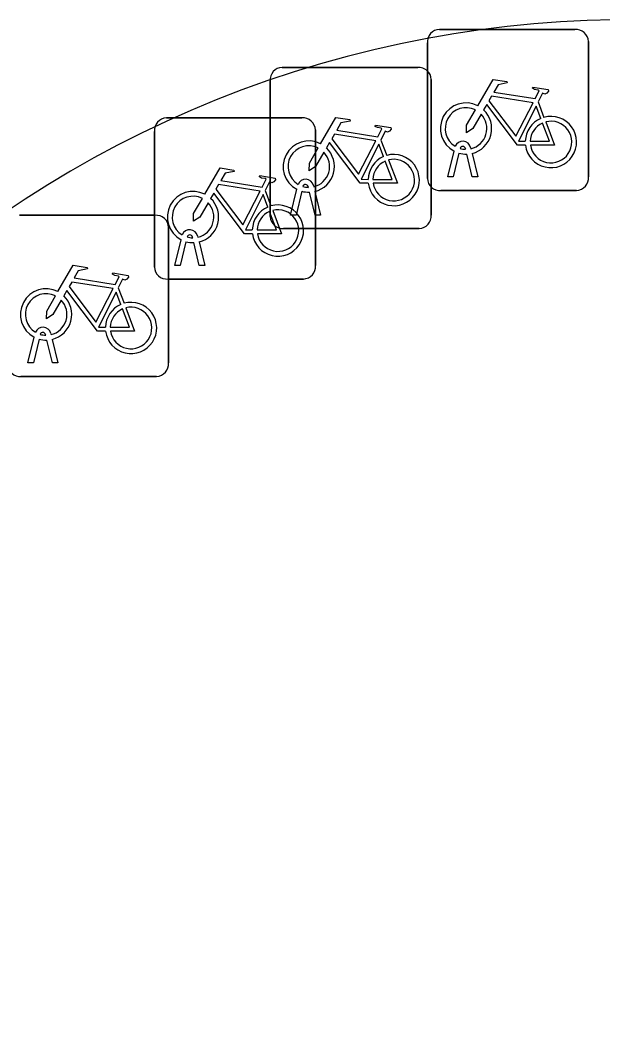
# Model space of a CAD drawing. Extents: x 161087 to 161926, y 382572 to 383873.
# Drawn here: x 161613.46 to 161617.07, y 382795.11 to 382801.3 of the extents above; entities that cross this region are included whole.
import ezdxf

# ---------------------------------------------------------------- set-up
doc = ezdxf.new("R2010")
doc.units = 0
for name, color, linetype in [('IMGEO_Fietsenrek', 7, 'Continuous'), ('IMGEO_Groenvoorziening', 7, 'Continuous'), ('IMGEO_Voetpad_open', 7, 'Continuous')]:
    doc.layers.add(name, color=color, linetype=linetype)

msp = doc.modelspace()

# ---------------------------------------------------------------- linework, layer by layer
at = {"layer": 'IMGEO_Fietsenrek'}
for p, q in [((161616.0629, 382801.2465), (161616.9038, 382801.2465)), ((161616.9038, 382801.2465), (161616.0629, 382801.2465)), ((161616.9875, 382801.1721), (161616.9875, 382800.3312)), ((161616.9875, 382800.3312), (161616.9875, 382801.1721)), ((161615.9885, 382800.3219), (161615.9885, 382801.1628)), ((161615.9885, 382801.1628), (161615.9885, 382800.3219)), ((161615.0879, 382801.0105), (161615.9288, 382801.0105)), ((161615.9288, 382801.0105), (161615.0879, 382801.0105)), ((161615.0135, 382800.0859), (161615.0135, 382800.9268)), ((161615.0135, 382800.9268), (161615.0135, 382800.0859)), ((161616.0125, 382800.9361), (161616.0125, 382800.0952)), ((161616.0125, 382800.0952), (161616.0125, 382800.9361)), ((161616.6752, 382800.7962), (161616.7115, 382800.701)), ((161614.3699, 382800.6975), (161615.2108, 382800.6975)), ((161615.2108, 382800.6975), (161614.3699, 382800.6975)), ((161614.2955, 382799.7729), (161614.2955, 382800.6138)), ((161614.2955, 382800.6138), (161614.2955, 382799.7729)), ((161615.2945, 382800.6231), (161615.2945, 382799.7822)), ((161615.2945, 382799.7822), (161615.2945, 382800.6231)), ((161615.7002, 382800.5602), (161615.7365, 382800.465)), ((161616.1155, 382800.3313), (161616.1538, 382800.4913)), ((161616.2259, 382800.5029), (161616.2249, 382800.5072)), ((161616.2566, 382800.5144), (161616.2584, 382800.5065)), ((161616.1842, 382800.4791), (161616.1489, 382800.3313)), ((161616.267, 382800.3313), (161616.2331, 382800.473)), ((161616.2654, 382800.4773), (161616.3004, 382800.3313)), ((161616.1489, 382800.3313), (161616.1155, 382800.3313)), ((161616.3004, 382800.3313), (161616.267, 382800.3313)), ((161614.9822, 382800.2472), (161615.0185, 382800.152)), ((161615.1405, 382800.0953), (161615.1788, 382800.2553)), ((161615.2092, 382800.2431), (161615.1739, 382800.0953)), ((161615.2509, 382800.2669), (161615.2499, 382800.2712)), ((161615.2816, 382800.2784), (161615.2834, 382800.2705)), ((161615.2904, 382800.2413), (161615.3254, 382800.0953)), ((161616.9131, 382800.2475), (161616.0722, 382800.2475)), ((161616.0722, 382800.2475), (161616.9131, 382800.2475)), ((161615.292, 382800.0953), (161615.2581, 382800.237)), ((161613.4589, 382800.0935), (161614.2998, 382800.0935)), ((161614.2998, 382800.0935), (161613.4589, 382800.0935)), ((161615.1739, 382800.0953), (161615.1405, 382800.0953)), ((161615.3254, 382800.0953), (161615.292, 382800.0953)), ((161614.3835, 382800.0191), (161614.3835, 382799.1782)), ((161614.3835, 382799.1782), (161614.3835, 382800.0191)), ((161615.9381, 382800.0115), (161615.0972, 382800.0115)), ((161615.0972, 382800.0115), (161615.9381, 382800.0115)), ((161614.4225, 382799.7823), (161614.4608, 382799.9423)), ((161614.4912, 382799.9301), (161614.4559, 382799.7823)), ((161614.5329, 382799.9539), (161614.5319, 382799.9582)), ((161614.5636, 382799.9654), (161614.5654, 382799.9575)), ((161614.5724, 382799.9283), (161614.6074, 382799.7823)), ((161614.574, 382799.7823), (161614.5401, 382799.924)), ((161614.4559, 382799.7823), (161614.4225, 382799.7823)), ((161614.6074, 382799.7823), (161614.574, 382799.7823)), ((161615.2201, 382799.6985), (161614.3792, 382799.6985)), ((161614.3792, 382799.6985), (161615.2201, 382799.6985)), ((161614.0712, 382799.6432), (161614.1075, 382799.548)), ((161613.5115, 382799.1783), (161613.5498, 382799.3383)), ((161613.5802, 382799.3261), (161613.5449, 382799.1783)), ((161613.6219, 382799.3499), (161613.6209, 382799.3542)), ((161613.663, 382799.1783), (161613.6291, 382799.32)), ((161613.6526, 382799.3614), (161613.6544, 382799.3535)), ((161613.6614, 382799.3243), (161613.6964, 382799.1783)), ((161613.5449, 382799.1783), (161613.5115, 382799.1783)), ((161613.6964, 382799.1783), (161613.663, 382799.1783)), ((161614.3091, 382799.0945), (161613.4682, 382799.0945)), ((161613.4682, 382799.0945), (161614.3091, 382799.0945))]:
    msp.add_line(p, q, dxfattribs=at)
for points in [[(161616.3011, 382800.7732), (161616.3958, 382800.9367), (161616.482, 382800.9229), (161616.4837, 382800.9142), (161616.4276, 382800.9033), (161616.4014, 382800.858), (161616.6566, 382800.8172)], [(161616.6566, 382800.8172), (161616.6816, 382800.866), (161616.6765, 382800.87), (161616.6533, 382800.8737), (161616.6406, 382800.8812), (161616.6396, 382800.8843), (161616.6418, 382800.8889), (161616.7366, 382800.8738), (161616.7389, 382800.8635), (161616.7295, 382800.8511), (161616.7171, 382800.8447), (161616.7026, 382800.8509), (161616.6752, 382800.7962)], [(161616.6437, 382800.792), (161616.3869, 382800.833), (161616.3702, 382800.8042), (161616.5372, 382800.5839), (161616.6437, 382800.792)], [(161616.3218, 382800.7207), (161616.2702, 382800.6315), (161616.2303, 382800.6055), (161616.2315, 382800.653), (161616.286, 382800.7472)], [(161616.5968, 382800.5285), (161616.5471, 382800.5286), (161616.3564, 382800.7803), (161616.3374, 382800.7475)], [(161616.6917, 382800.694), (161616.6624, 382800.7708), (161616.553, 382800.5527), (161616.5957, 382800.5526)], [(161615.3261, 382800.5372), (161615.4208, 382800.7007), (161615.507, 382800.6869), (161615.5087, 382800.6782), (161615.4526, 382800.6673), (161615.4264, 382800.622), (161615.6816, 382800.5812)], [(161616.7222, 382800.6728), (161616.7772, 382800.5282), (161616.6271, 382800.5285)], [(161615.6816, 382800.5812), (161615.7066, 382800.63), (161615.7015, 382800.634), (161615.6783, 382800.6377), (161615.6656, 382800.6452), (161615.6646, 382800.6483), (161615.6668, 382800.6529), (161615.7616, 382800.6378), (161615.7639, 382800.6275), (161615.7545, 382800.6151), (161615.7421, 382800.6087), (161615.7276, 382800.6149), (161615.7002, 382800.5602)], [(161616.6257, 382800.5525), (161616.7456, 382800.5523), (161616.7024, 382800.6659)], [(161615.6687, 382800.556), (161615.4119, 382800.597), (161615.3952, 382800.5682), (161615.5622, 382800.3479), (161615.6687, 382800.556)], [(161615.3468, 382800.4847), (161615.2952, 382800.3955), (161615.2553, 382800.3695), (161615.2565, 382800.417), (161615.311, 382800.5112)], [(161615.6218, 382800.2925), (161615.5721, 382800.2926), (161615.3814, 382800.5443), (161615.3624, 382800.5115)], [(161615.7167, 382800.458), (161615.6874, 382800.5348), (161615.578, 382800.3167), (161615.6207, 382800.3166)], [(161615.6507, 382800.3165), (161615.7706, 382800.3163), (161615.7274, 382800.4299)], [(161615.7472, 382800.4368), (161615.8022, 382800.2922), (161615.6521, 382800.2925)], [(161614.6081, 382800.2242), (161614.7028, 382800.3877), (161614.789, 382800.3739), (161614.7907, 382800.3652), (161614.7346, 382800.3543), (161614.7084, 382800.309), (161614.9636, 382800.2682)], [(161614.9636, 382800.2682), (161614.9886, 382800.317), (161614.9835, 382800.321), (161614.9603, 382800.3247), (161614.9476, 382800.3322), (161614.9466, 382800.3353), (161614.9488, 382800.3399), (161615.0436, 382800.3248), (161615.0459, 382800.3145), (161615.0365, 382800.3021), (161615.0241, 382800.2957), (161615.0096, 382800.3019), (161614.9822, 382800.2472)], [(161614.9507, 382800.243), (161614.6939, 382800.284), (161614.6772, 382800.2552), (161614.8442, 382800.0349), (161614.9507, 382800.243)], [(161614.6288, 382800.1717), (161614.5772, 382800.0825), (161614.5373, 382800.0565), (161614.5385, 382800.104), (161614.593, 382800.1982)], [(161614.9038, 382799.9795), (161614.8541, 382799.9796), (161614.6634, 382800.2313), (161614.6444, 382800.1985)], [(161614.9987, 382800.145), (161614.9694, 382800.2218), (161614.86, 382800.0037), (161614.9027, 382800.0036)], [(161614.9327, 382800.0035), (161615.0526, 382800.0033), (161615.0094, 382800.1169)], [(161615.0292, 382800.1238), (161615.0842, 382799.9792), (161614.9341, 382799.9795)], [(161613.6971, 382799.6202), (161613.7918, 382799.7837), (161613.878, 382799.7699), (161613.8797, 382799.7612), (161613.8236, 382799.7503), (161613.7974, 382799.705), (161614.0526, 382799.6642)], [(161614.0397, 382799.639), (161613.7829, 382799.68), (161613.7662, 382799.6512), (161613.9332, 382799.4309), (161614.0397, 382799.639)], [(161614.0526, 382799.6642), (161614.0776, 382799.713), (161614.0725, 382799.717), (161614.0493, 382799.7207), (161614.0366, 382799.7282), (161614.0356, 382799.7313), (161614.0378, 382799.7359), (161614.1326, 382799.7208), (161614.1349, 382799.7105), (161614.1255, 382799.6981), (161614.1131, 382799.6917), (161614.0986, 382799.6979), (161614.0712, 382799.6432)], [(161613.9928, 382799.3755), (161613.9431, 382799.3756), (161613.7524, 382799.6273), (161613.7334, 382799.5945)], [(161613.7178, 382799.5677), (161613.6662, 382799.4785), (161613.6263, 382799.4525), (161613.6275, 382799.5), (161613.682, 382799.5942)], [(161614.0877, 382799.541), (161614.0584, 382799.6178), (161613.949, 382799.3997), (161613.9917, 382799.3996)], [(161614.0217, 382799.3995), (161614.1416, 382799.3993), (161614.0984, 382799.5129)], [(161614.1182, 382799.5198), (161614.1732, 382799.3752), (161614.0231, 382799.3755)]]:
    msp.add_lwpolyline(points, dxfattribs=at)
for centre, radius, start, end in [((161616.0662, 382801.1686), 0.0779, 92.4484, 184.28452), ((161616.0662, 382801.1686), 0.0779, 92.4484, 184.28452), ((161616.9096, 382801.1688), 0.0779, 2.4484, 94.28452), ((161616.9096, 382801.1688), 0.0779, 2.4484, 94.28452), ((161615.0912, 382800.9326), 0.0779, 92.4484, 184.28452), ((161615.0912, 382800.9326), 0.0779, 92.4484, 184.28452), ((161615.9346, 382800.9328), 0.0779, 2.4484, 94.28452), ((161615.9346, 382800.9328), 0.0779, 2.4484, 94.28452), ((161616.2281, 382800.6319), 0.159, 62.67661, 242.13685), ((161616.2281, 382800.6319), 0.129, 63.31916, 238.90302), ((161616.2281, 382800.6319), 0.159, 283.5766, 46.60424), ((161614.3732, 382800.6196), 0.0779, 92.4484, 184.28452), ((161614.3732, 382800.6196), 0.0779, 92.4484, 184.28452), ((161615.2166, 382800.6198), 0.0779, 2.4484, 94.28452), ((161615.2166, 382800.6198), 0.0779, 2.4484, 94.28452), ((161616.2281, 382800.6319), 0.129, 283.60429, 43.43025), ((161616.7547, 382800.5479), 0.159, 113.3408, 178.32165), ((161616.7547, 382800.5479), 0.159, 187.0065, 105.77075), ((161616.7547, 382800.5479), 0.129, 188.67146, 104.58832), ((161616.7547, 382800.5479), 0.129, 113.92302, 177.95563), ((161615.2531, 382800.3959), 0.159, 62.67661, 242.13685), ((161616.2079, 382800.5033), 0.0499, 12.8025, 158.69338), ((161615.2531, 382800.3959), 0.129, 63.31916, 238.90302), ((161615.2531, 382800.3959), 0.159, 283.5766, 46.60424), ((161616.2079, 382800.5033), 0.0174, 12.8025, 163.45023), ((161616.2281, 382800.6319), 0.129, 253.41502, 269.02044), ((161615.2531, 382800.3959), 0.129, 283.60429, 43.43025), ((161615.7797, 382800.3119), 0.159, 113.3408, 178.32165), ((161615.7797, 382800.3119), 0.159, 187.0065, 105.77075), ((161615.7797, 382800.3119), 0.129, 113.92302, 177.95563), ((161615.7797, 382800.3119), 0.129, 188.67146, 104.58832), ((161616.2281, 382800.6319), 0.159, 253.99666, 271.78671), ((161615.2329, 382800.2673), 0.0499, 12.8025, 158.69338), ((161616.0664, 382800.3252), 0.0779, 182.4484, 274.28452), ((161616.0664, 382800.3252), 0.0779, 182.4484, 274.28452), ((161616.9098, 382800.3254), 0.0779, 272.4484, 4.28452), ((161616.9098, 382800.3254), 0.0779, 272.4484, 4.28452), ((161614.5351, 382800.0829), 0.159, 62.67661, 242.13685), ((161615.2531, 382800.3959), 0.159, 253.99666, 271.78671), ((161615.2329, 382800.2673), 0.0174, 12.8025, 163.45023), ((161615.2531, 382800.3959), 0.129, 253.41502, 269.02044), ((161614.5351, 382800.0829), 0.129, 63.31916, 238.90302), ((161614.5351, 382800.0829), 0.159, 283.5766, 46.60424), ((161614.5351, 382800.0829), 0.129, 283.60429, 43.43025), ((161615.0617, 382799.9989), 0.159, 113.3408, 178.32165), ((161615.0617, 382799.9989), 0.159, 187.0065, 105.77075), ((161615.0617, 382799.9989), 0.129, 113.92302, 177.95563), ((161615.0617, 382799.9989), 0.129, 188.67146, 104.58832), ((161614.3056, 382800.0158), 0.0779, 2.4484, 94.28452), ((161614.3056, 382800.0158), 0.0779, 2.4484, 94.28452), ((161615.0914, 382800.0892), 0.0779, 182.4484, 274.28452), ((161615.0914, 382800.0892), 0.0779, 182.4484, 274.28452), ((161615.9348, 382800.0894), 0.0779, 272.4484, 4.28452), ((161615.9348, 382800.0894), 0.0779, 272.4484, 4.28452), ((161614.5149, 382799.9543), 0.0499, 12.8025, 158.69338), ((161614.5351, 382800.0829), 0.159, 253.99666, 271.78671), ((161614.5149, 382799.9543), 0.0174, 12.8025, 163.45023), ((161614.5351, 382800.0829), 0.129, 253.41502, 269.02044), ((161614.3734, 382799.7762), 0.0779, 182.4484, 274.28452), ((161614.3734, 382799.7762), 0.0779, 182.4484, 274.28452), ((161615.2168, 382799.7764), 0.0779, 272.4484, 4.28452), ((161615.2168, 382799.7764), 0.0779, 272.4484, 4.28452), ((161613.6241, 382799.4789), 0.159, 62.67661, 242.13685), ((161613.6241, 382799.4789), 0.129, 63.31916, 238.90302), ((161613.6241, 382799.4789), 0.129, 283.60429, 43.43025), ((161613.6241, 382799.4789), 0.159, 283.5766, 46.60424), ((161614.1507, 382799.3949), 0.159, 113.3408, 178.32165), ((161614.1507, 382799.3949), 0.159, 187.0065, 105.77075), ((161614.1507, 382799.3949), 0.129, 113.92302, 177.95563), ((161614.1507, 382799.3949), 0.129, 188.67146, 104.58832), ((161613.6039, 382799.3503), 0.0499, 12.8025, 158.69338), ((161613.6241, 382799.4789), 0.159, 253.99666, 271.78671), ((161613.6039, 382799.3503), 0.0174, 12.8025, 163.45023), ((161613.6241, 382799.4789), 0.129, 253.41502, 269.02044), ((161613.4624, 382799.1722), 0.0779, 182.4484, 274.28452), ((161613.4624, 382799.1722), 0.0779, 182.4484, 274.28452), ((161614.3058, 382799.1724), 0.0779, 272.4484, 4.28452), ((161614.3058, 382799.1724), 0.0779, 272.4484, 4.28452)]:
    msp.add_arc(centre, radius, start, end, dxfattribs=at)
at = {"layer": 'IMGEO_Groenvoorziening'}
msp.add_arc((161617.2359, 382794.4604), 6.8444, 19.79252, 195.48523, dxfattribs=at)
at = {"layer": 'IMGEO_Voetpad_open'}
msp.add_arc((161617.2359, 382794.4604), 6.8444, 19.79252, 195.48523, dxfattribs=at)

doc.saveas('drawing.dxf')
